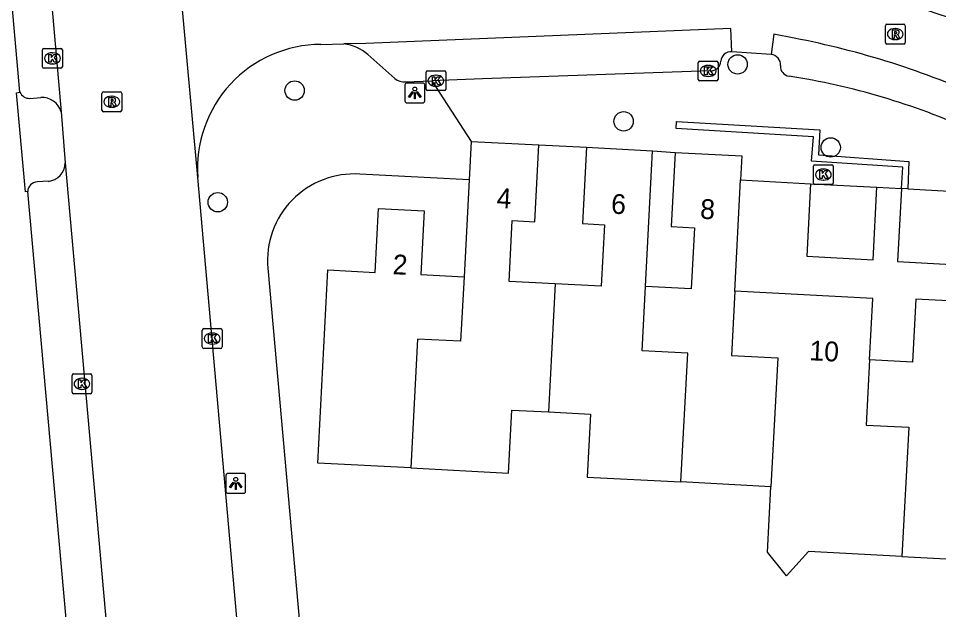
# Model space of a CAD drawing. Extents: x 162990 to 165007, y 383433 to 384336.
# Drawn here: x 164326.35 to 164372.86, y 383761.91 to 383791.78 of the extents above; entities that cross this region are included whole.
import ezdxf

# ---------------------------------------------------------------- set-up
doc = ezdxf.new("R2010")
doc.units = 0
for name, color, linetype in [('IMGEO_Boom', 7, 'Continuous'), ('IMGEO_Kolk', 7, 'Continuous'), ('IMGEO_Lichtpunt', 7, 'Continuous'), ('IMGEO_Muur', 7, 'Continuous'), ('IMGEO_Pand', 7, 'Continuous'), ('IMGEO_Pand_nummerreeks', 7, 'Continuous'), ('IMGEO_Rijbaan_lokaal_open', 7, 'Continuous'), ('IMGEO_Rioolput', 7, 'Continuous'), ('IMGEO_Voetpad_open', 7, 'Continuous')]:
    doc.layers.add(name, color=color, linetype=linetype)

msp = doc.modelspace()

# ---------------------------------------------------------------- linework, layer by layer
at = {"layer": 'IMGEO_Boom'}
for centre in [(164362.699, 383789.454), (164340.312, 383788.131), (164356.938, 383786.576), (164367.403, 383785.257), (164336.426, 383782.489)]:
    msp.add_circle(centre, 0.489, dxfattribs=at)
at = {"layer": 'IMGEO_Kolk'}
for p, q in [((164327.646, 383790.259), (164328.498, 383790.259)), ((164327.571, 383789.333), (164327.571, 383790.185)), ((164328.059, 383790.039), (164328.084, 383790.039)), ((164328.572, 383790.185), (164328.572, 383789.333)), ((164328.082, 383789.479), (164328.057, 383789.479)), ((164360.71, 383788.697), (164360.71, 383789.549)), ((164360.785, 383789.623), (164361.637, 383789.623)), ((164361.198, 383789.403), (164361.223, 383789.403)), ((164361.711, 383789.549), (164361.711, 383788.697)), ((164328.498, 383789.259), (164327.646, 383789.259)), ((164346.951, 383788.201), (164346.951, 383789.053)), ((164347.026, 383789.127), (164347.878, 383789.127)), ((164347.439, 383788.907), (164347.464, 383788.907)), ((164347.952, 383789.053), (164347.952, 383788.201)), ((164361.637, 383788.623), (164360.785, 383788.623)), ((164361.221, 383788.843), (164361.196, 383788.843)), ((164347.878, 383788.127), (164347.026, 383788.127)), ((164347.462, 383788.347), (164347.437, 383788.347)), ((164366.531, 383783.458), (164366.531, 383784.31)), ((164366.606, 383784.384), (164367.458, 383784.384)), ((164367.532, 383784.31), (164367.532, 383783.458)), ((164367.019, 383784.164), (164367.044, 383784.164)), ((164367.458, 383783.384), (164366.606, 383783.384)), ((164367.042, 383783.604), (164367.017, 383783.604)), ((164335.645, 383775.176), (164335.645, 383776.028)), ((164335.72, 383776.102), (164336.572, 383776.102)), ((164336.133, 383775.882), (164336.158, 383775.882)), ((164336.646, 383776.028), (164336.646, 383775.176)), ((164336.572, 383775.102), (164335.72, 383775.102)), ((164336.156, 383775.322), (164336.131, 383775.322)), ((164329.062, 383772.887), (164329.062, 383773.739)), ((164329.137, 383773.813), (164329.989, 383773.813)), ((164329.55, 383773.593), (164329.575, 383773.593)), ((164330.063, 383773.739), (164330.063, 383772.887)), ((164329.989, 383772.813), (164329.137, 383772.813)), ((164329.573, 383773.033), (164329.548, 383773.033))]:
    msp.add_line(p, q, dxfattribs=at)
for points in [[(164327.646, 383790.259), (164328.498, 383790.259)], [(164327.571, 383789.333), (164327.571, 383790.185)], [(164327.892, 383789.959), (164328.015, 383789.959), (164328.015, 383789.808), (164328.145, 383789.959), (164328.309, 383789.959), (164328.163, 383789.808), (164328.316, 383789.559), (164328.164, 383789.559), (164328.079, 383789.723), (164328.015, 383789.656), (164328.015, 383789.559), (164327.892, 383789.559), (164327.892, 383789.959)], [(164328.572, 383790.185), (164328.572, 383789.333)], [(164360.71, 383788.697), (164360.71, 383789.549)], [(164360.785, 383789.623), (164361.637, 383789.623)], [(164361.031, 383789.323), (164361.154, 383789.323), (164361.154, 383789.172), (164361.284, 383789.323), (164361.448, 383789.323), (164361.302, 383789.172), (164361.455, 383788.923), (164361.303, 383788.923), (164361.218, 383789.087), (164361.154, 383789.02), (164361.154, 383788.923), (164361.031, 383788.923), (164361.031, 383789.323)], [(164361.711, 383789.549), (164361.711, 383788.697)], [(164328.498, 383789.259), (164327.646, 383789.259)], [(164346.951, 383788.201), (164346.951, 383789.053)], [(164347.026, 383789.127), (164347.878, 383789.127)], [(164347.952, 383789.053), (164347.952, 383788.201)], [(164347.272, 383788.827), (164347.395, 383788.827), (164347.395, 383788.676), (164347.525, 383788.827), (164347.689, 383788.827), (164347.543, 383788.676), (164347.696, 383788.427), (164347.544, 383788.427), (164347.459, 383788.591), (164347.395, 383788.524), (164347.395, 383788.427), (164347.272, 383788.427), (164347.272, 383788.827)], [(164361.637, 383788.623), (164360.785, 383788.623)], [(164347.878, 383788.127), (164347.026, 383788.127)], [(164366.531, 383783.458), (164366.531, 383784.31)], [(164366.606, 383784.384), (164367.458, 383784.384)], [(164367.532, 383784.31), (164367.532, 383783.458)], [(164366.852, 383784.084), (164366.975, 383784.084), (164366.975, 383783.933), (164367.105, 383784.084), (164367.269, 383784.084), (164367.123, 383783.933), (164367.276, 383783.684), (164367.124, 383783.684), (164367.039, 383783.848), (164366.975, 383783.781), (164366.975, 383783.684), (164366.852, 383783.684), (164366.852, 383784.084)], [(164367.458, 383783.384), (164366.606, 383783.384)], [(164335.645, 383775.176), (164335.645, 383776.028)], [(164335.72, 383776.102), (164336.572, 383776.102)], [(164336.646, 383776.028), (164336.646, 383775.176)], [(164335.966, 383775.802), (164336.089, 383775.802), (164336.089, 383775.651), (164336.219, 383775.802), (164336.383, 383775.802), (164336.237, 383775.651), (164336.39, 383775.402), (164336.238, 383775.402), (164336.153, 383775.566), (164336.089, 383775.499), (164336.089, 383775.402), (164335.966, 383775.402), (164335.966, 383775.802)], [(164336.572, 383775.102), (164335.72, 383775.102)], [(164329.062, 383772.887), (164329.062, 383773.739)], [(164329.137, 383773.813), (164329.989, 383773.813)], [(164329.383, 383773.513), (164329.506, 383773.513), (164329.506, 383773.362), (164329.636, 383773.513), (164329.8, 383773.513), (164329.654, 383773.362), (164329.807, 383773.113), (164329.655, 383773.113), (164329.57, 383773.277), (164329.506, 383773.21), (164329.506, 383773.113), (164329.383, 383773.113), (164329.383, 383773.513)], [(164330.063, 383773.739), (164330.063, 383772.887)], [(164329.989, 383772.813), (164329.137, 383772.813)]]:
    msp.add_lwpolyline(points, dxfattribs=at)
for centre, start, end in [((164327.648, 383790.183), 91.552, 178.448), ((164327.648, 383790.183), 91.552, 178.448), ((164328.496, 383790.183), 1.552, 88.448), ((164328.496, 383790.183), 1.552, 88.448), ((164327.648, 383789.335), 181.552, 268.448), ((164327.648, 383789.335), 181.552, 268.448), ((164328.496, 383789.335), 271.552, 358.448), ((164328.496, 383789.335), 271.552, 358.448), ((164360.787, 383789.547), 91.552, 178.448), ((164360.787, 383789.547), 91.552, 178.448), ((164361.635, 383789.547), 1.552, 88.448), ((164361.635, 383789.547), 1.552, 88.448), ((164347.028, 383789.051), 91.552, 178.448), ((164347.028, 383789.051), 91.552, 178.448), ((164347.876, 383789.051), 1.552, 88.448), ((164347.876, 383789.051), 1.552, 88.448), ((164360.787, 383788.699), 181.552, 268.448), ((164360.787, 383788.699), 181.552, 268.448), ((164361.635, 383788.699), 271.552, 358.448), ((164361.635, 383788.699), 271.552, 358.448), ((164347.028, 383788.203), 181.552, 268.448), ((164347.028, 383788.203), 181.552, 268.448), ((164347.876, 383788.203), 271.552, 358.448), ((164347.876, 383788.203), 271.552, 358.448), ((164366.608, 383784.308), 91.552, 178.448), ((164366.608, 383784.308), 91.552, 178.448), ((164367.456, 383784.308), 1.552, 88.448), ((164367.456, 383784.308), 1.552, 88.448), ((164366.608, 383783.46), 181.552, 268.448), ((164366.608, 383783.46), 181.552, 268.448), ((164367.456, 383783.46), 271.552, 358.448), ((164367.456, 383783.46), 271.552, 358.448), ((164335.722, 383776.026), 91.552, 178.448), ((164335.722, 383776.026), 91.552, 178.448), ((164336.57, 383776.026), 1.552, 88.448), ((164336.57, 383776.026), 1.552, 88.448), ((164335.722, 383775.178), 181.552, 268.448), ((164335.722, 383775.178), 181.552, 268.448), ((164336.57, 383775.178), 271.552, 358.448), ((164336.57, 383775.178), 271.552, 358.448), ((164329.139, 383773.737), 91.552, 178.448), ((164329.139, 383773.737), 91.552, 178.448), ((164329.987, 383773.737), 1.552, 88.448), ((164329.987, 383773.737), 1.552, 88.448), ((164329.139, 383772.889), 181.552, 268.448), ((164329.139, 383772.889), 181.552, 268.448), ((164329.987, 383772.889), 271.552, 358.448), ((164329.987, 383772.889), 271.552, 358.448)]:
    msp.add_arc(centre, 0.0765, start, end, dxfattribs=at)
for centre, major_axis, ratio, start_param, end_param in [((164328.058, 383789.759), (-0.387, 0.002), 0.722429, 4.712389, 7.853982), ((164328.083, 383789.759), (-0.39, 0.002), 0.717154, 1.570796, 4.712389), ((164361.197, 383789.123), (-0.387, 0.002), 0.722429, 4.712389, 7.853982), ((164361.222, 383789.123), (-0.39, 0.002), 0.717154, 1.570796, 4.712389), ((164347.438, 383788.627), (-0.387, 0.002), 0.722429, 4.712389, 7.853982), ((164347.463, 383788.627), (-0.39, 0.002), 0.717154, 1.570796, 4.712389), ((164367.018, 383783.884), (-0.387, 0.002), 0.722429, 4.712389, 7.853982), ((164367.043, 383783.884), (-0.39, 0.002), 0.717154, 1.570796, 4.712389), ((164336.132, 383775.602), (-0.387, 0.002), 0.722429, 4.712389, 7.853982), ((164336.157, 383775.602), (-0.39, 0.002), 0.717154, 1.570796, 4.712389), ((164329.549, 383773.313), (-0.387, 0.002), 0.722429, 4.712389, 7.853982), ((164329.574, 383773.313), (-0.39, 0.002), 0.717154, 1.570796, 4.712389)]:
    msp.add_ellipse(centre, major_axis=major_axis, ratio=ratio, start_param=start_param, end_param=end_param, dxfattribs=at)
at = {"layer": 'IMGEO_Lichtpunt'}
for p, q in [((164345.887, 383788.413), (164345.887, 383787.606)), ((164345.887, 383788.413), (164345.887, 383787.606)), ((164346.789, 383788.508), (164345.981, 383788.508)), ((164346.789, 383788.508), (164345.981, 383788.508)), ((164346.883, 383787.606), (164346.883, 383788.413)), ((164346.883, 383787.606), (164346.883, 383788.413)), ((164345.981, 383787.512), (164346.789, 383787.512)), ((164345.981, 383787.512), (164346.789, 383787.512)), ((164336.839, 383768.689), (164336.839, 383767.882)), ((164336.839, 383768.689), (164336.839, 383767.882)), ((164337.741, 383768.784), (164336.933, 383768.784)), ((164337.741, 383768.784), (164336.933, 383768.784)), ((164337.835, 383767.882), (164337.835, 383768.689)), ((164337.835, 383767.882), (164337.835, 383768.689)), ((164336.933, 383767.788), (164337.741, 383767.788)), ((164336.933, 383767.788), (164337.741, 383767.788))]:
    msp.add_line(p, q, dxfattribs=at)
for points in [[(164346.261, 383788.077), (164346.3, 383788.049), (164346.112, 383787.787), (164346.074, 383787.814), (164346.261, 383788.077)], [(164346.363, 383788.029), (164346.41, 383788.029), (164346.41, 383787.707), (164346.363, 383787.707), (164346.363, 383788.029)], [(164346.473, 383788.049), (164346.511, 383788.076), (164346.698, 383787.814), (164346.659, 383787.786), (164346.473, 383788.049)], [(164337.213, 383768.353), (164337.252, 383768.325), (164337.064, 383768.063), (164337.026, 383768.09), (164337.213, 383768.353)], [(164337.315, 383768.305), (164337.362, 383768.305), (164337.362, 383767.983), (164337.315, 383767.983), (164337.315, 383768.305)], [(164337.425, 383768.325), (164337.463, 383768.352), (164337.65, 383768.09), (164337.611, 383768.062), (164337.425, 383768.325)]]:
    msp.add_lwpolyline(points, dxfattribs=at)
for centre in [(164346.386, 383788.211), (164337.338, 383768.487)]:
    msp.add_circle(centre, 0.0994, dxfattribs=at)
for centre, start, end in [((164345.981, 383788.413), 90, 180), ((164345.981, 383788.413), 90, 180), ((164346.789, 383788.413), 0, 90), ((164346.789, 383788.413), 0, 90), ((164345.981, 383787.606), 180, 270), ((164345.981, 383787.606), 180, 270), ((164346.789, 383787.606), 270, 0), ((164346.789, 383787.606), 270, 360), ((164336.933, 383768.689), 90, 180), ((164336.933, 383768.689), 90, 180), ((164337.741, 383768.689), 0, 90), ((164337.741, 383768.689), 0, 90), ((164336.933, 383767.882), 180, 270), ((164336.933, 383767.882), 180, 270), ((164337.741, 383767.882), 270, 0), ((164337.741, 383767.882), 270, 360)]:
    msp.add_arc(centre, 0.0946, start, end, dxfattribs=at)
at = {"layer": 'IMGEO_Muur'}
msp.add_lwpolyline([(164370.976, 383783.175), (164371.057, 383784.26), (164366.429, 383784.562), (164366.532, 383785.792), (164359.6, 383786.214), (164359.611, 383786.575), (164366.853, 383786.151), (164366.779, 383784.891), (164371.358, 383784.549), (164371.302, 383783.158)], dxfattribs=at)
at = {"layer": 'IMGEO_Pand'}
for points in [[(164349.235, 383785.563), (164349.133, 383783.614)], [(164349.235, 383785.563), (164352.661, 383785.384)], [(164353.48, 383778.369), (164351.152, 383778.491), (164351.313, 383781.567), (164352.458, 383781.507), (164352.661, 383785.384)], [(164355.069, 383785.266), (164354.867, 383781.411), (164355.971, 383781.354), (164355.808, 383778.247), (164353.48, 383778.369)], [(164355.069, 383785.266), (164358.402, 383785.091)], [(164358.044, 383778.239), (164358.402, 383785.091)], [(164359.545, 383785.01), (164359.349, 383781.259), (164360.513, 383781.199), (164360.352, 383778.118), (164358.044, 383778.239)], [(164359.545, 383785.01), (164362.913, 383784.833), (164362.85, 383783.629)], [(164349.133, 383783.614), (164348.877, 383778.715)], [(164362.555, 383777.99), (164362.85, 383783.629)], [(164366.384, 383783.422), (164366.192, 383779.757), (164369.544, 383779.582), (164369.736, 383783.247)], [(164366.384, 383783.422), (164369.736, 383783.247)], [(164370.976, 383783.175), (164370.783, 383779.49), (164374.113, 383779.316)], [(164371.302, 383783.158), (164370.976, 383783.175)], [(164371.302, 383783.158), (164374.305, 383783), (164374.272, 383782.361)], [(164346.186, 383769.065), (164341.48, 383769.312), (164341.99, 383779.069), (164344.374, 383778.945), (164344.544, 383782.179), (164346.852, 383782.058), (164346.683, 383778.83), (164348.877, 383778.715)], [(164348.877, 383778.715), (164348.702, 383775.462), (164346.519, 383775.576), (164346.186, 383769.065)], [(164353.48, 383778.369), (164353.14, 383771.894)], [(164359.827, 383768.356), (164360.175, 383774.861), (164357.876, 383774.981), (164358.044, 383778.239)], [(164362.555, 383777.99), (164362.385, 383774.745), (164364.726, 383774.622), (164364.384, 383768.117)], [(164369.364, 383774.528), (164369.527, 383777.626), (164362.555, 383777.99)], [(164373.995, 383777.471), (164371.698, 383777.591), (164371.532, 383774.415), (164369.364, 383774.528)], [(164369.364, 383774.528), (164369.195, 383771.232), (164371.353, 383771.119), (164371.004, 383764.596)], [(164346.186, 383769.065), (164351.118, 383768.807), (164351.284, 383771.991), (164353.14, 383771.894)], [(164353.14, 383771.894), (164355.262, 383771.783), (164355.096, 383768.603), (164359.827, 383768.356)], [(164364.384, 383768.117), (164359.827, 383768.356)], [(164371.004, 383764.596), (164366.286, 383764.843), (164365.169, 383763.615), (164364.21, 383764.811), (164364.384, 383768.117)], [(164371.004, 383764.596), (164375.487, 383764.362)]]:
    msp.add_lwpolyline(points, dxfattribs=at)
at = {"layer": 'IMGEO_Rijbaan_lokaal_open'}
for points in [[(164323.537, 383843.266), (164328.513, 383787.055)], [(164335.426, 383783.74), (164333.897, 383800.338)], [(164362.399, 383790.093), (164362.349, 383791.26), (164343.908, 383790.515), (164342.805, 383790.489)], [(164365.556, 383790.778), (164364.532, 383790.988), (164364.394, 383789.953)], [(164341.64, 383790.462), (164342.805, 383790.489)], [(164364.394, 383789.953), (164362.399, 383790.093)], [(164328.513, 383787.055), (164328.714, 383784.472)], [(164328.714, 383784.472), (164334.296, 383721.992)], [(164340.843, 383722.51), (164335.426, 383783.74)]]:
    msp.add_lwpolyline(points, dxfattribs=at)
for centre, radius, start, end in [((164359.526, 383752.461), 41.717, 66.7798, 79.0957), ((164357.475, 383748.627), 42.919, 65.557, 79.1467), ((164341.655, 383784.215), 6.247, 90.1356, 184.3621)]:
    msp.add_arc(centre, radius, start, end, dxfattribs=at)
at = {"layer": 'IMGEO_Rioolput'}
for p, q in [((164370.167, 383790.557), (164370.167, 383791.409)), ((164370.242, 383791.483), (164371.094, 383791.483)), ((164370.655, 383791.263), (164370.68, 383791.263)), ((164371.168, 383791.409), (164371.168, 383790.557)), ((164371.094, 383790.483), (164370.242, 383790.483)), ((164370.678, 383790.703), (164370.653, 383790.703)), ((164330.571, 383787.138), (164330.571, 383787.99)), ((164330.646, 383788.064), (164331.498, 383788.064)), ((164331.572, 383787.99), (164331.572, 383787.138)), ((164331.059, 383787.844), (164331.084, 383787.844)), ((164331.498, 383787.064), (164330.646, 383787.064)), ((164331.082, 383787.284), (164331.057, 383787.284))]:
    msp.add_line(p, q, dxfattribs=at)
for points in [[(164370.167, 383790.557), (164370.167, 383791.409)], [(164370.242, 383791.483), (164371.094, 383791.483)], [(164370.756, 383791.181), (164370.504, 383791.183), (164370.504, 383790.783)], [(164371.168, 383791.409), (164371.168, 383790.557)], [(164370.504, 383790.783), (164370.628, 383790.783), (164370.628, 383790.945), (164370.639, 383790.945)], [(164370.682, 383791.102), (164370.628, 383791.102), (164370.628, 383791.021)], [(164370.628, 383791.021), (164370.68, 383791.021)], [(164370.686, 383790.916), (164370.757, 383790.783), (164370.897, 383790.783), (164370.832, 383790.909)], [(164371.094, 383790.483), (164370.242, 383790.483)], [(164330.571, 383787.138), (164330.571, 383787.99)], [(164330.646, 383788.064), (164331.498, 383788.064)], [(164331.572, 383787.99), (164331.572, 383787.138)], [(164331.16, 383787.762), (164330.908, 383787.764), (164330.908, 383787.364)], [(164330.908, 383787.364), (164331.032, 383787.364), (164331.032, 383787.526), (164331.043, 383787.526)], [(164331.086, 383787.683), (164331.032, 383787.683), (164331.032, 383787.602)], [(164331.032, 383787.602), (164331.084, 383787.602)], [(164331.09, 383787.497), (164331.161, 383787.364), (164331.301, 383787.364), (164331.236, 383787.49)], [(164331.498, 383787.064), (164330.646, 383787.064)]]:
    msp.add_lwpolyline(points, dxfattribs=at)
for centre, radius, start, end in [((164370.244, 383791.407), 0.0765, 91.552, 178.448), ((164370.244, 383791.407), 0.0765, 91.552, 178.448), ((164371.092, 383791.407), 0.0765, 1.552, 88.448), ((164371.092, 383791.407), 0.0765, 1.552, 88.448), ((164370.638, 383790.892), 0.0533, 26.0293, 88.6989), ((164370.664, 383791.21), 0.19, 274.7715, 282.9687), ((164370.688, 383791.006), 0.0964, 77.0061, 93.1865), ((164370.702, 383791.063), 0.0378, 276.6634, 79.6772), ((164370.755, 383791.071), 0.109, 350.3612, 89.416), ((164370.753, 383791.071), 0.112, 277.5842, 350.9817), ((164370.737, 383790.856), 0.108, 29.5134, 73.7905), ((164370.244, 383790.559), 0.0765, 181.552, 268.448), ((164370.244, 383790.559), 0.0765, 181.552, 268.448), ((164371.092, 383790.559), 0.0765, 271.552, 358.448), ((164371.092, 383790.559), 0.0765, 271.552, 358.448), ((164330.648, 383787.988), 0.0765, 91.552, 178.448), ((164330.648, 383787.988), 0.0765, 91.552, 178.448), ((164331.496, 383787.988), 0.0765, 1.552, 88.448), ((164331.496, 383787.988), 0.0765, 1.552, 88.448), ((164331.042, 383787.473), 0.0533, 26.0293, 88.6989), ((164331.068, 383787.791), 0.19, 274.7715, 282.9687), ((164331.092, 383787.587), 0.0964, 77.0061, 93.1865), ((164331.106, 383787.644), 0.0378, 276.6634, 79.6772), ((164331.159, 383787.652), 0.109, 350.3612, 89.416), ((164331.157, 383787.652), 0.112, 277.5842, 350.9817), ((164331.141, 383787.437), 0.108, 29.5134, 73.7905), ((164330.648, 383787.14), 0.0765, 181.552, 268.448), ((164330.648, 383787.14), 0.0765, 181.552, 268.448), ((164331.496, 383787.14), 0.0765, 271.552, 358.448), ((164331.496, 383787.14), 0.0765, 271.552, 358.448)]:
    msp.add_arc(centre, radius, start, end, dxfattribs=at)
for centre, major_axis, ratio, start_param, end_param in [((164370.654, 383790.983), (-0.387, 0.002), 0.722429, 4.712389, 7.853982), ((164370.679, 383790.983), (-0.39, 0.002), 0.717154, 1.570796, 4.712389), ((164331.058, 383787.564), (-0.387, 0.002), 0.722429, 4.712389, 7.853982), ((164331.083, 383787.564), (-0.39, 0.002), 0.717154, 1.570796, 4.712389)]:
    msp.add_ellipse(centre, major_axis=major_axis, ratio=ratio, start_param=start_param, end_param=end_param, dxfattribs=at)
at = {"layer": 'IMGEO_Voetpad_open'}
for points in [[(164326.43, 383788.044), (164321.667, 383841.737)], [(164344.005, 383789.945), (164345.374, 383788.735)], [(164361.314, 383789.127), (164349.8, 383788.721), (164347.239, 383788.619)], [(164345.921, 383788.567), (164347.239, 383788.619)], [(164347.239, 383788.619), (164349.235, 383785.563)], [(164326.822, 383783.027), (164326.717, 383783.014), (164326.251, 383788.022), (164326.43, 383788.044)], [(164326.925, 383787.735), (164327.48, 383787.782)], [(164352.661, 383785.384), (164355.069, 383785.266)], [(164358.402, 383785.091), (164359.545, 383785.01)], [(164349.133, 383783.614), (164343.602, 383783.908)], [(164327.865, 383783.545), (164327.303, 383783.518)], [(164362.85, 383783.629), (164366.384, 383783.422)], [(164332.18, 383723.332), (164326.822, 383783.027)], [(164369.736, 383783.247), (164370.976, 383783.175)], [(164338.954, 383779.15), (164340.574, 383761.047), (164341.041, 383761.02)]]:
    msp.add_lwpolyline(points, dxfattribs=at)
for centre, radius, start, end in [((164342.579, 383788.396), 2.105, 47.3792, 83.8481), ((164362.364, 383789.583), 0.511, 86.0292, 176.6095), ((164364.349, 383789.439), 0.516, 354.7687, 85.023), ((164361.331, 383789.65), 0.523, 268.1401, 355.9399), ((164365.373, 383789.363), 0.511, 176.7342, 261.6226), ((164345.92, 383789.54), 0.973, 235.821, 270.0325), ((164359.818, 383753.452), 35.827, 65.7289, 81.2004), ((164326.918, 383788.275), 0.54, 205.3257, 270.726), ((164327.543, 383786.774), 1.01, 16.1616, 93.5645), ((164327.763, 383784.491), 0.952, 276.1801, 358.8494), ((164343.317, 383779.537), 4.38, 86.2729, 185.0672), ((164327.336, 383783.004), 0.515, 93.706, 177.4729)]:
    msp.add_arc(centre, radius, start, end, dxfattribs=at)

# ---------------------------------------------------------------- texts
at = {"layer": 'IMGEO_Pand_nummerreeks'}
for s, rotation, p in [('4', 357.0092, (164350.502, 383782.212)), ('6', 356.9944, (164356.288, 383781.917)), ('8', 356.9917, (164360.786, 383781.66)), ('2', 356.9989, (164345.249, 383778.857)), ('10', 357.0092, (164366.31, 383774.509))]:
    msp.add_text(s, height=1, rotation=rotation, dxfattribs=at).set_placement(p)

doc.saveas('drawing.dxf')
